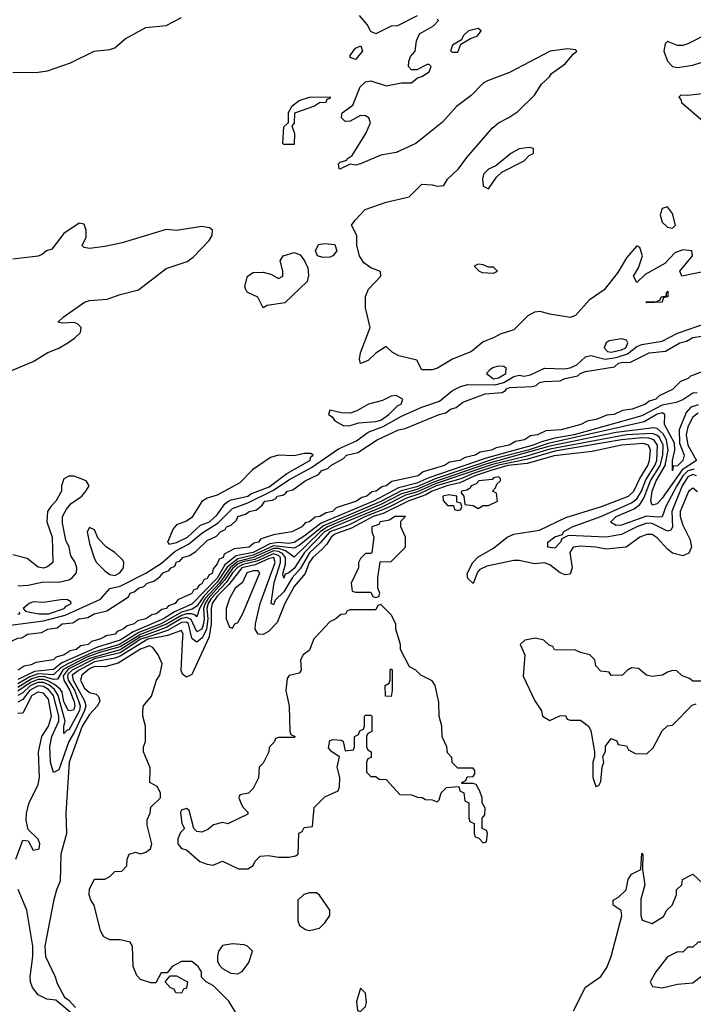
# Model space of a CAD drawing. Header units: inches. Extents: x 2348341 to 2479810, y 460419 to 613669.
# Tile 697 of 721: x 2464277 to 2466911, y 578562 to 582414. Entities that reach past the tile are written whole.
import ezdxf

# ---------------------------------------------------------------- set-up
doc = ezdxf.new("R2010")
doc.units = ezdxf.units.IN
doc.header["$MEASUREMENT"] = 0
doc.layers.add('C4567', color=7, linetype='Continuous')
doc.layers.add('C4568', color=7, linetype='Continuous')

msp = doc.modelspace()

# ---------------------------------------------------------------- linework, layer by layer
at = {"layer": 'C4567', "color": 2}
for points, elevation in [([(2463969.7, 580000), (2464001.4, 579981.4), (2464030, 579976.3), (2464102.9, 579977.1), (2464170, 579964.7), (2464194.6, 579965.4), (2464226.3, 579973.7), (2464270, 579994), (2464284.7, 579995.3), (2464292.1, 580000)], 6), ([(2464691.3, 580000), (2464670, 579986.2), (2464581.3, 579958.7), (2464442.3, 579897.7), (2464410, 579872.4), (2464335.6, 579864.4), (2464270, 579832.3)], 10), ([(2464781.2, 580000), (2464751.3, 579990), (2464670, 579937.8), (2464570, 579913.5), (2464482.5, 579870), (2464465.8, 579854.2), (2464464, 579844), (2464467.5, 579830), (2464491.7, 579791.7), (2464507.8, 579750), (2464513.7, 579730), (2464511.8, 579711.8), (2464470, 579635.1), (2464464.1, 579635.9), (2464450, 579621.2), (2464449.8, 579649.8), (2464455.8, 579670), (2464427.4, 579770), (2464413.5, 579793.5), (2464391.4, 579811.4), (2464370, 579820.9), (2464350, 579820.8), (2464320.3, 579810), (2464290, 579780.7), (2464270, 579769.9)], 26), ([(2464831.1, 580000), (2464778.6, 579990), (2464670, 579924.5), (2464650, 579916.5), (2464570, 579901.7), (2464509.4, 579870), (2464482.5, 579850), (2464485.9, 579830), (2464530.2, 579750), (2464535.7, 579730), (2464531, 579711), (2464492.2, 579627.8), (2464469.4, 579590), (2464430, 579479.3), (2464410, 579469.3), (2464398.3, 579510), (2464395.2, 579570), (2464402.7, 579610), (2464430.4, 579669.6), (2464430.9, 579690), (2464410, 579770.6), (2464390, 579793.7), (2464370, 579806.1), (2464350, 579807.8), (2464316.2, 579790), (2464290, 579755.2), (2464270, 579744.6)], 30), ([(2464735, 580000), (2464670, 579960.1), (2464590, 579938.4), (2464540.3, 579919.7), (2464447.9, 579872.1), (2464425.4, 579834.6), (2464410, 579833.5), (2464370, 579844.5), (2464350, 579843.1), (2464324.8, 579835.2), (2464270, 579801.3)], 18), ([(2464715.6, 580000), (2464667.2, 579970), (2464561.5, 579938.5), (2464465.4, 579894.6), (2464440.2, 579879.8), (2464410, 579851.4), (2464350, 579854.5), (2464316.9, 579843.1), (2464270, 579815.8)], 14), ([(2464751.8, 580000), (2464750, 579999.3), (2464670, 579949.1), (2464550, 579915), (2464466.8, 579873.2), (2464447.7, 579847.7), (2464450.1, 579830), (2464473.5, 579790), (2464490, 579744.9), (2464492.7, 579730), (2464487.5, 579712.5), (2464468.4, 579710), (2464450, 579745.6), (2464442.9, 579782.9), (2464435.6, 579795.6), (2464413.7, 579813.7), (2464387.5, 579827.5), (2464370, 579833.5), (2464350, 579832.6), (2464319.3, 579820.7), (2464270, 579786.9)], 22), ([(2464608.7, 580000), (2464591.3, 579990), (2464558, 579982), (2464544.7, 579970), (2464515.9, 579964.1), (2464498, 579950), (2464474.6, 579945.4), (2464451.3, 579930), (2464419.8, 579920.2), (2464410, 579909.7), (2464340.7, 579899.3), (2464322, 579890), (2464295.2, 579884.8), (2464271.3, 579870)], 6), ([(2465124.7, 578524.7), (2465094.6, 578574.6), (2465034.6, 578634.6), (2465006, 578650), (2464988, 578668), (2464988, 578690), (2464975.3, 578710), (2464950, 578729.3), (2464910.7, 578729.3), (2464874, 578710), (2464854, 578686), (2464830, 578686), (2464810, 578646), (2464790, 578646), (2464750, 578659), (2464735.5, 578675.5), (2464721.2, 578710), (2464718, 578790), (2464710, 578806), (2464670, 578814), (2464630, 578814), (2464606.8, 578826.8), (2464594, 578850), (2464569, 578950), (2464555.3, 578970), (2464548.7, 578990), (2464550, 579014), (2464570, 579051.3), (2464610, 579052), (2464630, 579062), (2464650, 579082), (2464676.4, 579083.6), (2464696.4, 579103.6), (2464698, 579130), (2464706, 579150), (2464730, 579158), (2464750, 579151.3), (2464770, 579158), (2464788.9, 579171.1), (2464794, 579190), (2464776.4, 579263.6), (2464776.4, 579283.6), (2464788, 579310), (2464790, 579334), (2464828, 579370), (2464828, 579390), (2464814.6, 579414.6), (2464786, 579430), (2464787.3, 579487.3), (2464762, 579550), (2464762, 579570), (2464768.7, 579590), (2464768.7, 579650), (2464759, 579690), (2464759, 579710), (2464762, 579730), (2464792.5, 579767.5), (2464812.7, 579830), (2464825.2, 579850), (2464834, 579894), (2464819, 579930), (2464797.6, 579957.6), (2464785.2, 579965.2), (2464750, 579951.4), (2464662.8, 579897.2), (2464610, 579882.6), (2464570, 579883.5), (2464550, 579874.4), (2464520.9, 579850), (2464514.6, 579830), (2464530, 579800.4), (2464550, 579782), (2464575.8, 579775.8), (2464586, 579766), (2464590.6, 579750), (2464581.6, 579730), (2464550, 579695.4), (2464522, 579650), (2464471, 579510), (2464457.3, 579310), (2464460.7, 579230), (2464438.8, 579150), (2464435.3, 579044.7), (2464421, 579010), (2464410, 578966), (2464376, 578790), (2464378, 578750), (2464416, 578670), (2464423.5, 578643.5), (2464452, 578590), (2464470, 578578), (2464496, 578550)], 34), ([(2465434.7, 580000), (2465427.5, 579992.5), (2465410, 579948), (2465386, 579930), (2465376, 579910), (2465378, 579870), (2465370, 579858), (2465331.1, 579848.9), (2465322.8, 579837.2), (2465318, 579790), (2465331.6, 579728.4), (2465334, 579630), (2465338, 579618), (2465354, 579610), (2465350, 579606), (2465290, 579606), (2465278, 579602), (2465274, 579590), (2465252.7, 579567.3), (2465252, 579550), (2465230, 579506), (2465214, 579490), (2465211.6, 579448.4), (2465190, 579406), (2465171.6, 579388.4), (2465138, 579382), (2465134, 579370), (2465142, 579350), (2465150, 579334), (2465170, 579314), (2465170, 579306), (2465091.3, 579268.7), (2465070, 579274), (2465035.3, 579264.7), (2465013.7, 579246.3), (2464990, 579235.3), (2464970, 579238), (2464958, 579250), (2464940.4, 579320.4), (2464930, 579328.7), (2464910, 579322), (2464905.8, 579314.2), (2464912, 579270), (2464922, 579250), (2464906, 579234), (2464896, 579210), (2464896, 579190), (2464910, 579171.3), (2464930, 579166), (2464981.3, 579121.3), (2465010, 579110.5), (2465034, 579106), (2465070, 579122), (2465132.7, 579092.7), (2465150, 579092), (2465170, 579092), (2465190, 579104.7), (2465198, 579122), (2465218, 579142), (2465250, 579144.7), (2465290, 579138), (2465330, 579138), (2465356.4, 579143.6), (2465366, 579150), (2465368.4, 579231.6), (2465382, 579238), (2465390, 579254), (2465422, 579258), (2465428.4, 579331.6), (2465470, 579374), (2465522, 579398), (2465527.3, 579412.7), (2465528.7, 579450), (2465519.3, 579490), (2465528, 579530), (2465498, 579550), (2465485.2, 579565.2), (2465490, 579594), (2465502, 579598), (2465536, 579596), (2465542, 579590), (2465550, 579554), (2465582, 579558), (2465586, 579570), (2465586, 579610), (2465602, 579618), (2465607.3, 579632.7), (2465622, 579638), (2465626, 579650), (2465626, 579690), (2465630, 579694), (2465650, 579694), (2465654, 579690), (2465654, 579630), (2465638, 579622), (2465634, 579610), (2465634, 579570), (2465638, 579558), (2465652, 579550), (2465651.6, 579528.4), (2465638, 579522), (2465634, 579510), (2465634, 579470), (2465650, 579454), (2465670, 579454), (2465683.6, 579443.6), (2465710, 579442), (2465763.6, 579383.6), (2465810, 579382), (2465832.7, 579372.7), (2465851.6, 579371.6), (2465863.6, 579363.6), (2465890, 579362), (2465910, 579354), (2465918, 579362), (2465926, 579390), (2465946, 579410), (2465994, 579414), (2465998, 579398), (2466014, 579390), (2466018, 579358), (2466034, 579350), (2466034, 579290), (2466038, 579278), (2466054, 579270), (2466054, 579230), (2466058, 579218), (2466072.7, 579212.7), (2466090, 579194), (2466102, 579198), (2466106, 579230), (2466102, 579242), (2466086, 579250), (2466086, 579290), (2466096.4, 579303.6), (2466098, 579330), (2466086, 579350), (2466086, 579370), (2466076.4, 579396.4), (2466062, 579422), (2466050, 579426), (2466006, 579426), (2466006, 579430), (2466022, 579438), (2466027.3, 579452.7), (2466050, 579454), (2466056.4, 579463.6), (2466056.4, 579476.4), (2466050, 579486), (2465990, 579486), (2465968.4, 579508.4), (2465967.3, 579527.3), (2465950, 579546), (2465948, 579570), (2465928.9, 579608.9), (2465928, 579650), (2465918, 579690), (2465916.4, 579743.6), (2465902, 579810), (2465890, 579828), (2465846, 579850), (2465826, 579870), (2465802, 579882), (2465766, 579950), (2465766, 579970), (2465757, 580000)], 34), ([(2465017.9, 580000), (2464950, 579852.3), (2464930, 579842), (2464914.2, 579854.2), (2464908.6, 579868.6), (2464915.6, 580000)], 30), ([(2464992.9, 580000), (2464990, 579994), (2464970, 579978.7), (2464951.4, 579991.4), (2464949.4, 580000)], 26), ([(2466950, 579826), (2466910, 579826), (2466896.4, 579836.4), (2466867.3, 579847.3), (2466847.3, 579867.3), (2466830, 579868), (2466810, 579862), (2466790.8, 579849.2), (2466750, 579844), (2466728, 579850), (2466696.4, 579876.4), (2466670, 579878), (2466654, 579870), (2466634, 579850), (2466590, 579848), (2466582, 579862), (2466550, 579866), (2466530, 579886), (2466526, 579910), (2466506, 579930), (2466470, 579938), (2466450, 579948), (2466368.9, 579948.9), (2466362, 579962), (2466347.3, 579967.3), (2466327.3, 579987.3), (2466294, 579994), (2466252.7, 579987.3), (2466234, 579970), (2466252, 579930), (2466245.4, 579845.4), (2466292, 579750), (2466318, 579710), (2466322, 579690), (2466350, 579672), (2466388.9, 579691.1), (2466411.6, 579691.6), (2466418, 579678), (2466430, 579674), (2466470, 579674), (2466502, 579650), (2466510, 579634), (2466524.7, 579550), (2466524.7, 579530), (2466518, 579510), (2466518, 579450), (2466530, 579414), (2466542, 579418), (2466550, 579434), (2466555.3, 579490), (2466562, 579510), (2466558, 579530), (2466567.3, 579552.7), (2466568.4, 579571.6), (2466590, 579602), (2466612.7, 579592.7), (2466618, 579578), (2466650, 579574), (2466658, 579558), (2466683.6, 579543.6), (2466730, 579542), (2466754.5, 579565.5), (2466790, 579632), (2466810, 579652), (2466830, 579654), (2466907.3, 579732.7), (2466922, 579738)], 34), ([(2464262, 579130), (2464290, 579204.7), (2464310, 579202), (2464330, 579164.7), (2464353.2, 579170), (2464356, 579190), (2464350, 579208), (2464310, 579246), (2464303.2, 579283.2), (2464303.7, 579310), (2464314, 579350), (2464350, 579422), (2464354.3, 579450), (2464351, 579549), (2464364.2, 579610), (2464390, 579650.5), (2464402.4, 579690), (2464390, 579755.6), (2464370, 579779.8), (2464350, 579783.8), (2464325.2, 579770), (2464290, 579701.6), (2464270, 579699.7)], 34), ([(2466443, 578537), (2466489.3, 578630), (2466550, 578670.8), (2466573.1, 578706.9), (2466589.4, 578750), (2466631.9, 578908.1), (2466629.1, 578929.1), (2466598, 578950), (2466598, 578970), (2466618.6, 578981.4), (2466649.2, 579010), (2466656, 579050), (2466670, 579071), (2466706, 579090), (2466710, 579154), (2466714, 579150), (2466712, 579090), (2466722, 579030), (2466706.4, 578973.6), (2466705.5, 578910), (2466711.1, 578891.1), (2466750, 578878), (2466794.6, 578905.4), (2466808, 578930), (2466828, 578950), (2466846, 578990), (2466846, 579010), (2466866, 579030), (2466868.9, 579051.1), (2466910, 579072), (2466950, 579034)], 30), ([(2464490, 578518), (2464419, 578579), (2464383.1, 578583.1), (2464350, 578599), (2464327.8, 578627.8), (2464319.6, 578650), (2464318.4, 578670), (2464329, 578750), (2464329.2, 578790), (2464306, 578930), (2464271.5, 579011.5)], 34)]:
    msp.add_lwpolyline(points, dxfattribs=dict(at, elevation=elevation))
for points, elevation in [([(2465730, 579766), (2465707.3, 579767.3), (2465706, 579810), (2465722, 579818), (2465726, 579830), (2465726, 579870), (2465730, 579874), (2465734, 579870), (2465734, 579790)], 34), ([(2465438, 578998), (2465410, 578998), (2465388.5, 578991.5), (2465365.5, 578970), (2465364.7, 578890), (2465371.1, 578871.1), (2465394.8, 578854.8), (2465410, 578850.8), (2465450, 578860.5), (2465470, 578880.7), (2465489.5, 578910), (2465489.5, 578930), (2465450, 578989)], 34), ([(2465110, 578799.5), (2465070, 578792.7), (2465054.8, 578770), (2465051.1, 578751.1), (2465051.1, 578731.1), (2465056.9, 578716.9), (2465070, 578702), (2465103.6, 578683.6), (2465130, 578682), (2465148.4, 578691.6), (2465173.6, 578726.4), (2465188, 578770), (2465168, 578790), (2465155.1, 578795.1)], 34), ([(2466970, 578806), (2466930, 578806), (2466910, 578786), (2466890, 578786), (2466870, 578766), (2466850, 578768), (2466810, 578748), (2466764.7, 578690), (2466742, 578650), (2466752, 578632), (2466790, 578626.8), (2466850, 578641), (2466910, 578646), (2466950, 578678), (2466988.7, 578730), (2466998, 578762), (2467006, 578770)], 30), ([(2464910, 578606), (2464887.3, 578607.3), (2464882, 578622), (2464867.3, 578627.3), (2464846, 578650), (2464866, 578674), (2464890, 578674), (2464934, 578650), (2464930, 578626), (2464918, 578622)], 34), ([(2465610, 578626), (2465594, 578574), (2465598, 578538), (2465610, 578534), (2465630, 578554), (2465634, 578570), (2465630, 578606)], 34)]:
    msp.add_lwpolyline(points, close=True, dxfattribs=dict(at, elevation=elevation))
at = {"layer": 'C4568', "color": 2}
for points, elevation in [([(2465831.6, 582428.4), (2465754, 582390), (2465730, 582388), (2465670, 582358), (2465650, 582368), (2465635.5, 582395.5), (2465606, 582430)], 10), ([(2464250, 582207), (2464350, 582208), (2464386.8, 582213.2), (2464475.5, 582244.5), (2464568, 582290), (2464630, 582297.1), (2464650, 582304), (2464690, 582339.1), (2464770, 582382.8), (2464850, 582391), (2464910, 582422)], 14), ([(2466962, 581430), (2466866, 581410), (2466859, 581430), (2466908.7, 581490), (2466906, 581510), (2466870, 581514), (2466838.5, 581501.5), (2466800.5, 581459.5), (2466723.5, 581416.5), (2466690, 581386), (2466678, 581410), (2466697.2, 581442.8), (2466713.2, 581490), (2466702, 581522), (2466690, 581528.7), (2466650, 581482), (2466615.5, 581424.5), (2466562.4, 581357.6), (2466503.9, 581316.1), (2466450, 581257.2), (2466430, 581249.2), (2466350, 581262), (2466312.7, 581272.7), (2466290, 581269.3), (2466264.7, 581255.3), (2466210, 581200.9), (2466155.9, 581184.1), (2466130, 581168.7), (2466090, 581154), (2466043.7, 581116.3), (2465970, 581085.6), (2465910.8, 581050), (2465890, 581043.6), (2465850, 581044), (2465830, 581082), (2465759.3, 581099.3), (2465733.2, 581113.2), (2465710, 581135.3), (2465670, 581109), (2465639.8, 581080.2), (2465610, 581068.7), (2465606.3, 581086.3), (2465609.6, 581110), (2465648, 581210), (2465630, 581286), (2465629.6, 581330.4), (2465641, 581359), (2465689, 581410), (2465688.7, 581428.7), (2465650, 581443.7), (2465623, 581463), (2465606, 581490), (2465595.3, 581530), (2465595.3, 581570), (2465575.3, 581610), (2465588.7, 581630), (2465628.3, 581671.7), (2465710, 581700.4), (2465799.6, 581720.4), (2465850, 581770.8), (2465890, 581768), (2465910, 581762), (2465935.5, 581764.5), (2465949.5, 581790.5), (2465993.2, 581830), (2466025.1, 581874.9), (2466125.2, 581990), (2466149.6, 582010.4), (2466190, 582030.6), (2466225.1, 582054.9), (2466290, 582118.8), (2466318, 582162), (2466349, 582190), (2466357, 582203), (2466410, 582240.7), (2466440.9, 582279.1), (2466455.3, 582290), (2466450, 582295.3), (2466419.5, 582299.5), (2466352, 582290), (2466192.4, 582207.6), (2466106, 582174), (2466090, 582166), (2466042.9, 582117.1), (2465985.7, 582074.3), (2465930, 582012.7), (2465826, 581930), (2465750, 581894), (2465690, 581884), (2465610, 581849.3), (2465590, 581845.2), (2465570, 581848.7), (2465528.9, 581828.9), (2465526, 581830), (2465524, 581850), (2465530, 581856), (2465556.4, 581863.6), (2465558, 581870), (2465577.5, 581882.5), (2465631.3, 581968.7), (2465649, 582010), (2465642, 582030), (2465630, 582037.2), (2465610, 582039), (2465570, 582017.2), (2465550, 582015.3), (2465535.3, 582030), (2465536.4, 582043.6), (2465538, 582050), (2465580.2, 582079.8), (2465609, 582151), (2465629, 582171), (2465650, 582174.8), (2465710, 582155.5), (2465770, 582167.3), (2465810, 582166.8), (2465833.2, 582186.8), (2465850, 582192), (2465878, 582210), (2465886, 582230), (2465878, 582238), (2465870, 582238), (2465830, 582218), (2465810, 582218), (2465798, 582230), (2465799, 582250), (2465805.2, 582270), (2465824, 582290), (2465829.2, 582330.8), (2465841.2, 582358.8), (2465895.3, 582390), (2465915.3, 582410), (2465910, 582415.3)], 10), ([(2466976.7, 582363.3), (2466890, 582319.3), (2466870, 582312.7), (2466850, 582313.2), (2466810, 582328), (2466801, 582319), (2466796, 582290), (2466810, 582251.3), (2466830, 582230.8), (2466850, 582227.3), (2466910, 582235.8), (2467030, 582274.9)], 10), ([(2466990, 582129.3), (2466890, 582117.2), (2466862, 582118), (2466854, 582110), (2466862, 582102), (2466864.7, 582090), (2466950, 582016.3)], 10), ([(2464130, 580993), (2464330, 581076.1), (2464388, 581112), (2464430.6, 581129.4), (2464465.1, 581150), (2464492.3, 581167.7), (2464514.7, 581190), (2464518.4, 581210), (2464503.9, 581223.9), (2464490, 581229.5), (2464446, 581226), (2464426, 581230), (2464448, 581250), (2464531.1, 581308.9), (2464550, 581315.3), (2464618.9, 581321.1), (2464670, 581339.3), (2464742.6, 581357.4), (2464850, 581441.1), (2464932.2, 581467.8), (2464955.2, 581484.8), (2465018.7, 581550), (2465029.5, 581570), (2465031.8, 581590), (2465019.6, 581599.6), (2464990, 581605.1), (2464890, 581589.3), (2464850, 581592.7), (2464678.5, 581541.5), (2464610, 581526.6), (2464550, 581519.3), (2464530, 581522), (2464522, 581530), (2464537.5, 581562.5), (2464538, 581590), (2464530, 581614), (2464510, 581617.2), (2464450, 581577.2), (2464403.6, 581516.4), (2464382, 581510), (2464365.4, 581494.6), (2464350, 581489), (2464250, 581476.9)], 14), ([(2464170, 580036.1), (2464370, 580061.7), (2464455.1, 580084.9), (2464593.5, 580146.5), (2464630, 580188.4), (2464670, 580197.8), (2464770.9, 580249.1), (2464832.2, 580287.8), (2464885.7, 580334.3), (2464937.7, 580362.3), (2464990, 580404.6), (2465054.1, 580445.9), (2465110, 580501.7), (2465170, 580524.4), (2465270, 580574), (2465330, 580614.1), (2465418.3, 580661.8), (2465524.6, 580735.4), (2465593.7, 580766.3), (2465640.2, 580799.8), (2465698, 580822), (2465770, 580863.2), (2465850, 580897.6), (2465919, 580921), (2465970, 580963.1), (2466000.9, 580979.1), (2466030, 580986.9), (2466134.6, 580985.4), (2466170, 580995), (2466210, 581017.8), (2466230, 581023), (2466250, 581019.8), (2466275.3, 581024.7), (2466330, 581050.2), (2466407.8, 581047.8), (2466430, 581051.6), (2466456.2, 581063.8), (2466490, 581094.4), (2466510, 581100.3), (2466566.2, 581086.2), (2466610, 581092.8), (2466653.5, 581106.5), (2466690, 581135.4), (2466710, 581143.5), (2466790, 581155.7), (2466850, 581187.8), (2466970, 581229.4)], 10), ([(2464292.1, 580000), (2464308, 580010), (2464362.7, 580017.3), (2464388, 580030), (2464424.5, 580035.5), (2464444, 580050), (2464485.4, 580054.6), (2464509, 580070), (2464544.5, 580075.5), (2464568.7, 580090), (2464618.6, 580101.4), (2464703.2, 580156.8), (2464710, 580170.4), (2464724.8, 580175.2), (2464742, 580190), (2464763.2, 580196.8), (2464775.3, 580210), (2464802, 580218), (2464825.6, 580234.4), (2464839, 580250), (2464861.2, 580258.8), (2464869.3, 580270), (2464883.7, 580276.3), (2464890, 580292.7), (2464903.7, 580296.3), (2464915.3, 580310), (2464942, 580318), (2464966, 580334), (2465010, 580376.3), (2465046.6, 580393.4), (2465062.7, 580410), (2465080.2, 580419.8), (2465086.6, 580430), (2465104.1, 580435.9), (2465124.5, 580455.5), (2465130, 580470.4), (2465160.2, 580479.8), (2465175.3, 580490), (2465203.2, 580496.8), (2465225.6, 580514.4), (2465235.3, 580530), (2465266.3, 580533.7), (2465279.1, 580540.9), (2465283.7, 580550), (2465306, 580554), (2465318.4, 580561.6), (2465322.7, 580570), (2465344.8, 580575.2), (2465394, 580610), (2465445.1, 580634.9), (2465459.3, 580650), (2465482, 580658), (2465494, 580670), (2465542.9, 580697.1), (2465555.3, 580710), (2465599.1, 580720.9), (2465675.3, 580770), (2465758, 580810), (2465784.8, 580815.2), (2465918, 580870), (2465943.7, 580876.3), (2465962, 580890), (2465983.7, 580896.3), (2466010, 580917.3), (2466098, 580950), (2466163.9, 580956.1), (2466177.2, 580962.8), (2466180.9, 580970), (2466194.4, 580974.4), (2466281.5, 580978.5), (2466296.6, 580983.4), (2466310, 580994.9), (2466330, 580999.1), (2466390, 581000.7), (2466408.7, 581010), (2466459.1, 581020.9), (2466469.2, 581030), (2466490, 581037.1), (2466603.6, 581056.4), (2466619.3, 581070), (2466630, 581072.3), (2466666, 581074), (2466738, 581110), (2466802.5, 581117.5), (2466858, 581150), (2466884.2, 581155.8), (2466909, 581170), (2466943.9, 581176.1)], 6), ([(2466958.5, 581041.5), (2466900.4, 581019.6), (2466890.8, 581010), (2466861.6, 580998.4), (2466830, 580967), (2466777.5, 580942.5), (2466764.7, 580930), (2466738, 580922), (2466724.7, 580910), (2466672, 580890), (2466634.9, 580885.1), (2466602, 580870), (2466573.7, 580866.3), (2466532, 580850), (2466496.7, 580843.3), (2466471.3, 580830), (2466394, 580810), (2466334.4, 580805.6), (2466302, 580790), (2466274.4, 580785.6), (2466251, 580770), (2466215.8, 580764.2), (2466191, 580750), (2466140.4, 580739.6), (2466122, 580730), (2466078.5, 580721.5), (2466058, 580710), (2466019.1, 580700.9), (2465998, 580690), (2465957.5, 580682.5), (2465938, 580670), (2465855.1, 580644.9), (2465834.8, 580630), (2465733.1, 580606.9), (2465710.7, 580590), (2465693.3, 580586.7), (2465670.8, 580570), (2465653.7, 580566.3), (2465634.8, 580550), (2465614.7, 580545.3), (2465594.8, 580530), (2465515.3, 580504.7), (2465501, 580490), (2465475.6, 580484.4), (2465451, 580470), (2465432.8, 580467.2), (2465410.7, 580450), (2465394.2, 580445.8), (2465381, 580430), (2465342, 580410), (2465270, 580399), (2465233, 580387), (2465218.8, 580381.2), (2465210.7, 580370), (2465193.3, 580366.7), (2465174.8, 580350), (2465115.5, 580344.5), (2465077.3, 580322.7), (2465072.7, 580310), (2465056.8, 580303.2), (2465050, 580285.2), (2465034, 580266), (2465030, 580247), (2465018, 580242), (2465010, 580227.3), (2464997.3, 580222.7), (2464990, 580206.6), (2464978.8, 580201.2), (2464970, 580187), (2464957.3, 580182.7), (2464950, 580169.6), (2464895.2, 580144.8), (2464884.7, 580130), (2464858.8, 580121.2), (2464850.7, 580110), (2464833.7, 580106.3), (2464811.3, 580090), (2464793.8, 580086.2), (2464771, 580070), (2464738, 580062), (2464724.7, 580050), (2464697.3, 580042.7), (2464682, 580030), (2464658.8, 580021.2), (2464650.8, 580010), (2464615.9, 580004.1), (2464608.7, 580000)], 6), ([(2466926, 580954), (2466910, 580952.3), (2466870, 580926.6), (2466843.6, 580916.4), (2466790, 580905.5), (2466710, 580863.9), (2466445.3, 580790), (2466370, 580777.4), (2466317.1, 580762.9), (2466284.6, 580750), (2466101.2, 580698.8), (2465877.7, 580622.3), (2465830, 580600.5), (2465757.9, 580582.1), (2465660.2, 580530), (2465455.8, 580444.2), (2465390, 580393.9), (2465350, 580369.3), (2465330, 580365.1), (2465290, 580368.4), (2465255.9, 580364.1), (2465190, 580329), (2465123.9, 580316.1), (2465079.2, 580280.8), (2465050, 580229.5), (2464950, 580127.8), (2464882.8, 580097.2), (2464840.2, 580070), (2464720.9, 580019.1), (2464691.3, 580000)], 10), ([(2466930, 580907.8), (2466901.7, 580898.3), (2466882.7, 580877.3), (2466856.1, 580810), (2466857.2, 580757.2), (2466875.2, 580710), (2466870.3, 580690), (2466850, 580668.5), (2466832.8, 580667.2), (2466830, 580649.5), (2466829.9, 580689.9), (2466838.5, 580730), (2466837.7, 580757.7), (2466799, 580830), (2466799.7, 580870), (2466790, 580875.5), (2466770, 580870.6), (2466719.7, 580840.3), (2466343.8, 580756.2), (2466265, 580730), (2466141.5, 580698.5), (2465901.8, 580618.2), (2465830, 580586.4), (2465769, 580571), (2465690, 580528.5), (2465465.5, 580434.4), (2465370, 580356.6), (2465350, 580346.3), (2465270, 580356.1), (2465190, 580319.1), (2465130, 580305.3), (2465088.3, 580271.7), (2465050, 580213.8), (2464999.3, 580160.7), (2464970, 580119.9), (2464952.4, 580107.6), (2464910, 580096.4), (2464830, 580050.7), (2464743, 580017), (2464715.6, 580000)], 14), ([(2466930, 580874.2), (2466910, 580858.4), (2466890, 580821.6), (2466883.9, 580790), (2466890.1, 580750), (2466923.6, 580690), (2466867.2, 580652.8), (2466790, 580542.3), (2466770, 580520.5), (2466750, 580515.1), (2466744.5, 580530), (2466749.9, 580570), (2466765.4, 580610), (2466801.4, 580670), (2466813, 580730), (2466807, 580770), (2466793.7, 580793.7), (2466770, 580814.8), (2466757, 580817), (2466610, 580799.5), (2466350, 580745.4), (2466103.7, 580676.3), (2465895.1, 580604.9), (2465830, 580576.1), (2465770, 580559.2), (2465690, 580516.9), (2465481.5, 580430), (2465451.9, 580410), (2465350, 580311.9), (2465316.1, 580336.1), (2465290, 580345), (2465270, 580345.6), (2465190.5, 580309.5), (2465130, 580294.9), (2465099.8, 580270), (2465058.3, 580210), (2465002.6, 580150), (2464980.5, 580110), (2464970, 580077.4), (2464964.8, 580084.8), (2464949.5, 580089.5), (2464930, 580089.9), (2464910, 580083.5), (2464851.1, 580049), (2464750, 580009.2), (2464735, 580000)], 18), ([(2466915.1, 580655.1), (2466890, 580648.8), (2466870, 580629.8), (2466847, 580590), (2466803.8, 580510), (2466790, 580469.7), (2466772.8, 580467.2), (2466727.8, 580472.2), (2466630, 580436), (2466610, 580435.1), (2466587.8, 580447.8), (2466609.7, 580470), (2466679.9, 580500.1), (2466702.2, 580517.8), (2466718.1, 580541.9), (2466744.2, 580610), (2466781.8, 580670), (2466792.2, 580710), (2466793.6, 580750), (2466779.1, 580779.1), (2466768.6, 580788.6), (2466750, 580794.9), (2466649.9, 580789.9), (2466350, 580733.9), (2466255.3, 580704.7), (2466126.3, 580673.7), (2465902.1, 580597.9), (2465833.2, 580566.8), (2465786, 580554), (2465693.3, 580506.7), (2465507.4, 580430), (2465469.8, 580410.2), (2465391.6, 580330), (2465350, 580267.6), (2465330, 580249.8), (2465315.4, 580244.6), (2465310, 580229.6), (2465306.3, 580246.3), (2465316.4, 580283.6), (2465316.9, 580310), (2465305.3, 580325.2), (2465290, 580334.1), (2465270, 580336), (2465197.3, 580302.7), (2465150, 580292.9), (2465130, 580283.9), (2465110, 580267.4), (2465078.5, 580221.5), (2465014.6, 580150), (2465002, 580130), (2464995.7, 580110), (2464998.5, 580070), (2464994.8, 580045.2), (2464990, 580029.8), (2464970, 580019.3), (2464948, 580068), (2464930, 580075.6), (2464910, 580071.2), (2464850, 580036.7), (2464751.8, 580000)], 22), ([(2466923.5, 580630), (2466910, 580634.6), (2466890, 580625.5), (2466867.1, 580590), (2466826.7, 580490), (2466830, 580428.7), (2466823.4, 580416.6), (2466810, 580413), (2466750, 580443.7), (2466730, 580444.2), (2466690.4, 580430), (2466630, 580399.8), (2466570, 580389.8), (2466423.4, 580396.6), (2466396.8, 580383.2), (2466392.4, 580370), (2466370, 580347), (2466342, 580350), (2466342.7, 580370), (2466370, 580390.3), (2466399.6, 580400.4), (2466403.7, 580410), (2466438, 580430), (2466550, 580470.2), (2466670, 580524.1), (2466690, 580539.7), (2466709.2, 580570), (2466726.1, 580613.9), (2466761.3, 580670), (2466768.6, 580690), (2466771.6, 580750), (2466756.8, 580770), (2466736.8, 580776.8), (2466710, 580778.2), (2466630.4, 580770.4), (2466370, 580725.4), (2466264.7, 580695.3), (2466150, 580671.6), (2466050, 580638.6), (2466002.1, 580617.9), (2465906.4, 580590), (2465841.3, 580558.7), (2465790, 580542.5), (2465715.5, 580504.5), (2465630, 580470.7), (2465563, 580437), (2465489.6, 580410), (2465452.9, 580367.1), (2465410, 580328.3), (2465374.5, 580265.5), (2465343.3, 580230), (2465310, 580175.3), (2465276.5, 580143.5), (2465270, 580124.5), (2465261.2, 580130), (2465272, 580212), (2465296.7, 580290), (2465297.1, 580310), (2465290, 580317.4), (2465270, 580324.6), (2465204.5, 580295.5), (2465150, 580282.7), (2465128.6, 580271.4), (2465110, 580250.7), (2465085.9, 580214.1), (2465026.7, 580150), (2465014.9, 580130), (2465009.1, 580110), (2465013.6, 580070), (2465007.5, 580030), (2464992.9, 580000)], 26), ([(2466927.1, 580567.1), (2466910, 580580.9), (2466892.2, 580567.8), (2466860.2, 580490), (2466859.7, 580470), (2466870, 580436.3), (2466898.8, 580378.8), (2466904, 580350), (2466893.2, 580326.8), (2466870, 580317), (2466830, 580327.3), (2466810, 580342.9), (2466770, 580387.3), (2466750, 580399.6), (2466730, 580400.5), (2466702, 580390), (2466648.9, 580351.1), (2466570, 580342.6), (2466530, 580350.9), (2466470, 580354), (2466442, 580350), (2466429, 580330), (2466438, 580270), (2466430, 580245.2), (2466410, 580242), (2466390, 580249.6), (2466350, 580281.6), (2466330, 580289.6), (2466290, 580285.1), (2466230, 580298), (2466210, 580298), (2466104.4, 580275.6), (2466077.1, 580262.9), (2466067.5, 580252.5), (2466050, 580208.7), (2466030, 580228), (2466027, 580247), (2466049.5, 580290), (2466068.4, 580311.5), (2466130, 580346), (2466183.7, 580390), (2466210, 580401.7), (2466310, 580416.5), (2466413.2, 580466.8), (2466552.7, 580510), (2466658, 580550), (2466678.7, 580570), (2466701.5, 580618.5), (2466733.2, 580670), (2466740.3, 580690), (2466743.5, 580730), (2466736, 580750), (2466716.2, 580756.2), (2466631, 580750), (2466515.8, 580724.2), (2466367.7, 580707.7), (2466261.7, 580678.2), (2466186, 580670), (2466119.6, 580650), (2466056.9, 580630), (2465998.3, 580601.7), (2465947.4, 580590), (2465890.2, 580570), (2465865, 580555), (2465796.5, 580530), (2465698.3, 580481.7), (2465659.1, 580470), (2465575.2, 580424.8), (2465510, 580401.2), (2465494.7, 580390), (2465478.1, 580361.9), (2465458.7, 580341.3), (2465423, 580310), (2465409.6, 580290), (2465393.1, 580246.9), (2465350, 580196.9), (2465314.4, 580130), (2465284.3, 580055.7), (2465250, 580020.5), (2465230, 580009.3), (2465209.6, 580009.6), (2465198.7, 580030), (2465199.1, 580050), (2465217.3, 580130), (2465276, 580290), (2465270.6, 580310), (2465250, 580305.4), (2465198.5, 580281.5), (2465146, 580270), (2465095.7, 580204.3), (2465050, 580159), (2465029.7, 580130), (2465025.5, 580110), (2465026.7, 580050), (2465018.6, 580001.4), (2465017.9, 580000)], 30), ([(2464270, 580199.2), (2464310, 580201.2), (2464370, 580215.2), (2464430, 580213.4), (2464470, 580222.8), (2464482.4, 580230), (2464499.1, 580250), (2464501.1, 580270), (2464493.2, 580293.2), (2464477.2, 580317.2), (2464471.2, 580350), (2464457.4, 580377.4), (2464444.2, 580444.2), (2464445.1, 580470), (2464460.6, 580499.4), (2464479.3, 580520.7), (2464520.9, 580550), (2464536, 580570), (2464548.7, 580590), (2464538, 580610), (2464490, 580628), (2464470, 580628), (2464450, 580618), (2464441, 580590), (2464441, 580570), (2464418.8, 580530), (2464398.8, 580510), (2464386.8, 580490), (2464384, 580450), (2464404, 580390), (2464406.8, 580290), (2464386.2, 580273.8), (2464370, 580268), (2464350, 580271.8), (2464306.3, 580306.3), (2464250, 580320.9)], 14), ([(2465757, 580000), (2465748, 580030), (2465748, 580050), (2465730, 580086), (2465690, 580126), (2465678, 580122), (2465670, 580106), (2465570, 580106), (2465558, 580102), (2465551.6, 580088.4), (2465532.7, 580087.3), (2465514, 580070), (2465490, 580058), (2465434.7, 580000)], 34), ([(2464270, 580088.9), (2464278, 580090), (2464276.4, 580096.4)], 14), ([(2464949.4, 580000), (2464937.7, 580050), (2464930, 580057.3), (2464910, 580056.1), (2464855.3, 580024.7), (2464781.2, 580000)], 26), ([(2464915.6, 580000), (2464916.1, 580010), (2464910, 580024.5), (2464855.4, 580004.6), (2464831.1, 580000)], 30)]:
    msp.add_lwpolyline(points, dxfattribs=dict(at, elevation=elevation))
for points, elevation in [([(2466070, 582379), (2466032, 582370), (2466012, 582350), (2466005.4, 582334.6), (2465970, 582314), (2465962, 582290), (2465970, 582286), (2465990, 582286.8), (2466002, 582318), (2466040.2, 582339.8), (2466068, 582350), (2466082, 582370)], 10), ([(2465590, 582258), (2465570, 582266), (2465570, 582274), (2465590, 582302), (2465611.6, 582311.6), (2465618, 582290)], 10), ([(2465310, 581926), (2465306, 581930), (2465310, 581994), (2465328, 582012), (2465328.9, 582051.1), (2465343.1, 582076.9), (2465370, 582098), (2465410, 582111), (2465491.3, 582111.3), (2465490, 582106), (2465478, 582102), (2465474, 582090), (2465450, 582088.7), (2465430, 582075.3), (2465352, 582048), (2465351, 582009), (2465342, 581998), (2465351.6, 581968.4), (2465350, 581926)], 10), ([(2466270, 581914), (2466230, 581908.7), (2466198, 581890), (2466138.5, 581841.5), (2466110, 581829), (2466091, 581810), (2466086.8, 581790), (2466090, 581762), (2466110, 581752), (2466142, 581798), (2466162.7, 581817.3), (2466250, 581861), (2466270, 581882), (2466286, 581890), (2466286, 581910)], 10), ([(2466810, 581682), (2466790, 581675.3), (2466781, 581650), (2466790, 581622), (2466810, 581602), (2466830, 581598), (2466842, 581610), (2466830, 581655.3)], 10), ([(2465463.2, 581483.2), (2465442, 581490), (2465434, 581510), (2465446, 581534), (2465470, 581538.8), (2465510, 581534), (2465518, 581510), (2465502, 581490), (2465490, 581485.2)], 10), ([(2465230, 581286), (2465208.4, 581328.4), (2465167.3, 581347.3), (2465160.4, 581360.4), (2465158, 581370), (2465168, 581410), (2465190, 581424.7), (2465230, 581426), (2465258.8, 581418.8), (2465290, 581402), (2465306, 581410), (2465306, 581430), (2465295.3, 581470), (2465308, 581490), (2465350, 581502.8), (2465374, 581494), (2465391, 581471), (2465403.5, 581443.5), (2465406.4, 581413.6), (2465402, 581390), (2465314, 581306), (2465244.7, 581295.3)], 10), ([(2466070, 581458), (2466054, 581450), (2466074, 581430), (2466085.4, 581425.4), (2466130, 581422), (2466146, 581430), (2466130, 581446), (2466110, 581446), (2466090, 581455.3)], 10), ([(2466730, 581306), (2466726, 581310), (2466768, 581312), (2466782, 581318), (2466786, 581330), (2466806, 581334), (2466806, 581346), (2466811.6, 581351.6), (2466812, 581330), (2466794, 581326), (2466790, 581309.2)], 10), ([(2466630, 581165.7), (2466582.7, 581157.3), (2466570.3, 581149.7), (2466562.6, 581130), (2466575.6, 581115.6), (2466590, 581112.6), (2466630, 581122), (2466647.1, 581130), (2466655.8, 581150), (2466650, 581159.5)], 14), ([(2466150, 581058.9), (2466130, 581053.3), (2466116.2, 581043.8), (2466102.8, 581030), (2466130, 581009.5), (2466150, 581012.7), (2466177.6, 581030), (2466179.5, 581050), (2466170, 581056.9)], 14), ([(2465750, 580944), (2465730, 580941.2), (2465695.8, 580924.2), (2465641, 580910), (2465596.1, 580883.9), (2465570, 580874.5), (2465535.5, 580875.5), (2465490, 580886), (2465484.7, 580870), (2465499.8, 580859.8), (2465510, 580844.7), (2465545.4, 580825.4), (2465570, 580826), (2465602.9, 580837.1), (2465670, 580842), (2465690, 580847.8), (2465720.5, 580870), (2465755.6, 580904.4), (2465769, 580910), (2465775.3, 580930)], 14), ([(2465390, 580717.4), (2465350, 580708.3), (2465289.3, 580710.7), (2465258.2, 580701.8), (2465187.5, 580652.5), (2465138.4, 580601.6), (2465050, 580554.5), (2465010, 580542), (2464990, 580529.3), (2464950, 580466), (2464930, 580452.3), (2464890, 580437.2), (2464877.5, 580422.5), (2464854.8, 580370), (2464862, 580362), (2464890, 580368.4), (2464933.5, 580390), (2464983.8, 580436.2), (2465019.7, 580450), (2465050, 580476.5), (2465079.7, 580520.3), (2465091.4, 580528.6), (2465104.4, 580535.6), (2465169.5, 580550), (2465181.5, 580558.5), (2465253.3, 580586.7), (2465321.4, 580638.6), (2465412.4, 580690), (2465416.3, 580703.7), (2465425.2, 580710), (2465416.3, 580716.3)], 14), ([(2466150, 580626), (2466130, 580622), (2466124.5, 580615.5), (2466072, 580610), (2466062, 580598), (2466042.8, 580590), (2466038.5, 580581.5), (2466026, 580574), (2466004.7, 580570), (2466003.6, 580563.6), (2466014, 580550), (2466018, 580518), (2466050, 580514), (2466070, 580502), (2466090, 580514), (2466110, 580514), (2466146, 580530), (2466142, 580562), (2466126, 580570), (2466138, 580582), (2466143.1, 580596.9), (2466158, 580610), (2466158, 580618)], 34), ([(2465955.5, 580555.5), (2465932, 580550), (2465932.7, 580532.7), (2465950, 580514), (2465974, 580514), (2465978, 580498), (2465990, 580494), (2466002, 580498), (2466006, 580510), (2466002, 580522), (2465986, 580526), (2465986, 580550)], 34), ([(2465786, 580470), (2465744.7, 580470), (2465723.4, 580456.6), (2465686.8, 580450), (2465681, 580439), (2465654, 580430), (2465654, 580410), (2465662, 580390), (2465654, 580330), (2465650, 580326), (2465630, 580326), (2465610, 580306), (2465602, 580290), (2465602, 580270), (2465574, 580210), (2465578, 580178), (2465590, 580174), (2465650, 580174), (2465658, 580158), (2465670, 580154), (2465682, 580158), (2465686, 580170), (2465678, 580190), (2465678, 580230), (2465687.3, 580292.7), (2465730, 580294), (2465786, 580350), (2465786, 580390), (2465768, 580430), (2465768, 580452)], 34), ([(2464550, 580428), (2464541, 580410), (2464550, 580364.7), (2464570, 580304.9), (2464578, 580290), (2464610, 580257.4), (2464630, 580243.6), (2464650, 580240.3), (2464669.3, 580250), (2464682.7, 580270), (2464685.2, 580290), (2464680.2, 580300.2), (2464650, 580329.3), (2464617.2, 580350), (2464584.5, 580384.5), (2464570, 580418)], 14), ([(2465190, 580258.3), (2465165.7, 580250), (2465148.1, 580211.9), (2465120.5, 580190), (2465098, 580150), (2465084.7, 580110), (2465084.7, 580070), (2465098, 580038), (2465110, 580034), (2465118, 580050), (2465130, 580056), (2465150, 580091), (2465217, 580250), (2465210, 580258)], 34), ([(2464446.3, 580146.3), (2464370, 580134), (2464330, 580136.9), (2464314.8, 580130), (2464291.3, 580110), (2464300.7, 580100.7), (2464316.8, 580096.8), (2464352, 580090), (2464390, 580089.5), (2464451.1, 580110), (2464459.8, 580120.2), (2464479.3, 580130), (2464477, 580137), (2464464.5, 580144.5)], 14)]:
    msp.add_lwpolyline(points, close=True, dxfattribs=dict(at, elevation=elevation))

doc.saveas('drawing.dxf')
